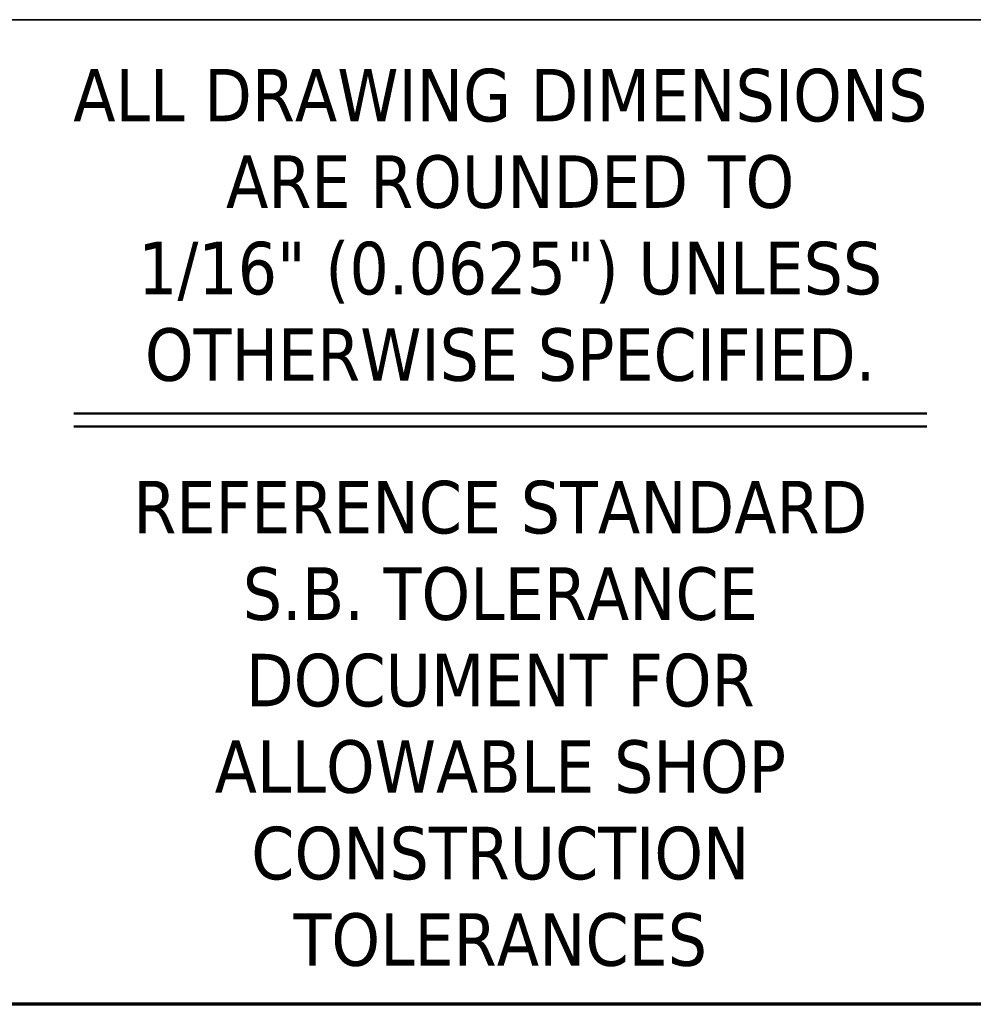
# Model space of a CAD drawing. Header units: inches. Extents: x 24 to 1128, y -94 to 748.
# Tile 357 of 546: x 913 to 959, y 20 to 68. Entities that reach past the tile are written whole.
import ezdxf
from ezdxf.enums import TextEntityAlignment as Align

# ---------------------------------------------------------------- set-up
doc = ezdxf.new("R2010")
doc.units = ezdxf.units.IN
doc.header["$LTSCALE"] = 32
doc.header["$MEASUREMENT"] = 0
doc.layers.add('Border (ANSI)', color=7, linetype='Continuous', lineweight=70)
doc.layers.add('Title (ANSI)', color=7, linetype='Continuous', lineweight=50)
doc.styles.add('Note Text (ANSI)', font='tahoma.ttf')
doc.styles.get("Standard").update_dxf_attribs({"font": 'arial.ttf'})

# ---------------------------------------------------------------- blocks, each defined once
blk = doc.blocks.new('Borders SUPERIOR BORDER')
at = {"layer": 'Border (ANSI)'}
blk.add_line((35.25, 0.625), (0.75, 0.625), dxfattribs=at)
blk = doc.blocks.new('Title Blocks SB TITLE-KS')
at = {"layer": 'Title (ANSI)', "lineweight": 25}
for p, q in [((54.5339, 3.8975), (47.7839, 3.8975)), ((47.7839, 3.8975), (49.2839, 3.8975)), ((54.5339, 2.3975), (47.7839, 2.3975)), ((49.2839, 2.3975), (47.7839, 2.3975))]:
    blk.add_line(p, q, dxfattribs=at)
at = {"layer": 'Title (ANSI)'}
for p, q in [((47.8839, 3.2975), (49.1839, 3.2975)), ((47.8839, 3.2775), (49.1839, 3.2775))]:
    blk.add_line(p, q, dxfattribs=at)
at = {"layer": 'Title (ANSI)', "insert": (48.5339, 3.5842), "char_height": 0.08, "attachment_point": 5, "line_spacing_factor": 0.987884, "style": 'Note Text (ANSI)'}
blk.add_mtext('\\fTahoma|b0|i0;{\\H0.0800;ALL DRAWING DIMENSIONS\\P}\\fTahoma|b0|i0;{\\H0.0800; ARE ROUNDED TO\\P}\\fTahoma|b0|i0;{\\H0.0800; 1/16" (0.0625") UNLESS\\P}\\fTahoma|b0|i0;{\\H0.0800; OTHERWISE SPECIFIED.}', dxfattribs=at)
at = {"layer": 'Title (ANSI)', "insert": (48.5339, 2.8248), "char_height": 0.08, "width": 1.319328, "attachment_point": 5, "line_spacing_factor": 0.987884, "style": 'Note Text (ANSI)'}
blk.add_mtext('\\fTahoma|b0|i0;{\\H0.0800;REFERENCE STANDARD S.B. TOLERANCE DOCUMENT FOR ALLOWABLE SHOP CONSTRUCTION TOLERANCES}', dxfattribs=at)
at = {"layer": 'Title (ANSI)', "lineweight": 30, "flags": 63}
for tag, p in [('REV._1_#', (41.2839, 4.3662)), ('REV_#1_DATE', (46.0339, 4.3662)), ('REV_#1_DRAWN', (46.5339, 4.3662)), ('REV_#1_APPR', (47.0339, 4.3662)), ('REV_#1_P.M.', (47.5339, 4.3662)), ('REV._2__#', (41.2839, 4.1787)), ('REV_#2_DATE', (46.0339, 4.1787)), ('REV_#2_DRAWN', (46.5339, 4.1787)), ('REV_#2_APPR', (47.0339, 4.1787)), ('REV_#2_P.M.', (47.5339, 4.1787)), ('REV._3_#', (41.2839, 3.9912)), ('REV_#3_DATE', (46.0339, 3.9912)), ('REV_#3_DRAWN', (46.5339, 3.9912)), ('REV_#3_APPR', (47.0339, 3.9912)), ('REV_#3_P.M.', (47.5339, 3.9912)), ('REV._4_#', (41.2839, 3.8037)), ('REV_#4_DATE', (46.0339, 3.8037)), ('REV_#4_DRAWN', (46.5339, 3.8037)), ('REV_#4_APPR', (47.0339, 3.8037)), ('REV_#4_P.M.', (47.5339, 3.8037)), ('REV._5_#', (41.2839, 3.6162)), ('REV_#5_DATE', (46.0339, 3.6162)), ('REV_#5_DRAWN', (46.5339, 3.6162)), ('REV_#5_APPR', (47.0339, 3.6162)), ('REV_#5_P.M.', (47.5339, 3.6162)), ('REV._6_#', (41.2839, 3.4287)), ('REV_#6_DATE', (46.0339, 3.4287)), ('REV_#6_DRAWN', (46.5339, 3.4287)), ('REV_#6_APPR', (47.0339, 3.4287)), ('REV_#6_P.M.', (47.5339, 3.4287))]:
    blk.add_attdef(tag, text='', height=0.08, dxfattribs=at).set_placement(p, align=Align.MIDDLE_CENTER)
for tag, p in [('REVISION_#1_DESCRIPTION', (41.5639, 4.3662)), ('REVISION_#2_DESCRIPTION', (41.5639, 4.1787)), ('REVISION_#3_DESCRIPTION', (41.5639, 3.9912)), ('REVISION_#4_DESCRIPTION', (41.5639, 3.8037)), ('REVISION_#5_DESCRIPTION', (41.5639, 3.6162)), ('REVISION_#6_DESCRIPTION', (41.5639, 3.4287))]:
    blk.add_attdef(tag, text='', height=0.08, dxfattribs=at).set_placement(p, align=Align.MIDDLE_LEFT)
for tag, height, p in [('DRAWING_NAME', 0.125, (51.9089, 3.68)), ('DRAWING_REV_#', 0.188, (54.2839, 2.7925))]:
    blk.add_attdef(tag, text='', height=height, dxfattribs=at).set_placement(p, align=Align.TOP_CENTER)
for tag, height, p in [('SCALE', 0.1, (53.1889, 2.8675)), ('CONTRACTOR', 0.125, (49.3139, 3.2425)), ('PROJECT', 0.125, (51.9389, 3.2425)), ('DRAWN_BY_DATE', 0.1, (49.3139, 2.555)), ('DRAWN_BY_INITIAL', 0.1, (49.3139, 2.8675)), ('MODEL_NUMBER', 0.1, (51.9389, 2.8675)), ('APPROVED_BY_INITIAL', 0.1, (50.1889, 2.8675)), ('PROJECT_MANAGER_INITIAL', 0.1, (51.0639, 2.8675)), ('APPROVED_BY_DATE', 0.1, (50.1889, 2.555)), ('PROJECT_MANAGER_DATE', 0.1, (51.0639, 2.555)), ('DRAWING_NUMBER', 0.1, (51.9389, 2.555)), ('SIZE', 0.1, (53.1889, 2.555))]:
    blk.add_attdef(tag, text='', height=height, dxfattribs=at).set_placement(p, align=Align.TOP_LEFT)

msp = doc.modelspace()

# ---------------------------------------------------------------- block references
at = {"xscale": 32, "yscale": 32, "zscale": 32}
for name, p in [('Borders SUPERIOR BORDER', (0, 0)), ('Title Blocks SB TITLE-KS', (-617.08574, -56.71979))]:
    msp.add_blockref(name, p, dxfattribs=at)

doc.saveas('drawing.dxf')
